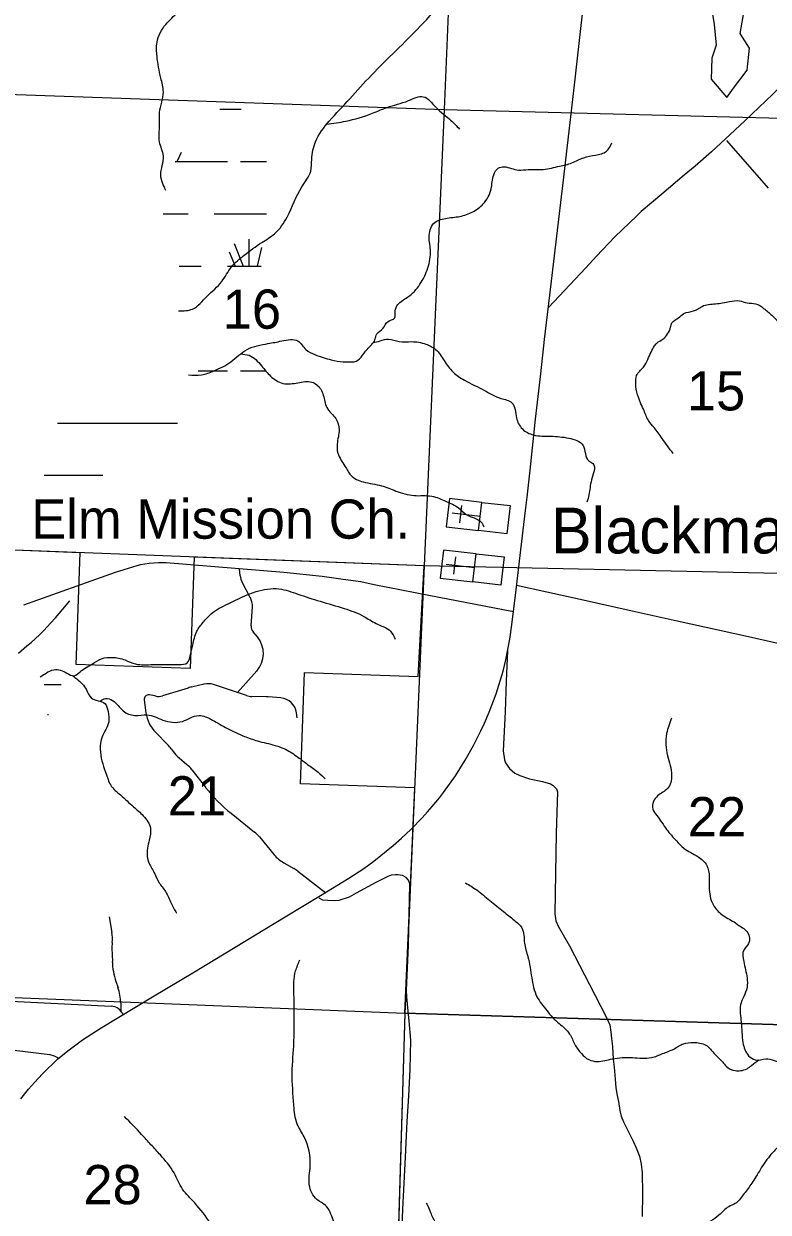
# Model space of a CAD drawing. Extents: x 1219626 to 1426462, y 456797 to 752399.
# Drawn here: x 1292936 to 1301474, y 699350 to 712988 of the extents above; entities that cross this region are included whole.
import ezdxf

# ---------------------------------------------------------------- set-up
doc = ezdxf.new("R2010")
doc.units = 0
for name, color, linetype in [('Communities and Subdivisions Names without Post Office', 7, 'Continuous'), ('Culture', 7, 'Continuous'), ('Culture Text', 7, 'Continuous'), ('Lakes and Ponds', 7, 'Continuous'), ('Local Roads Improved', 7, 'Continuous'), ('Local Roads Paved', 7, 'Continuous'), ('Local Roads Unimproved', 7, 'Continuous'), ('Masks', 7, 'Continuous'), ('Narrow River Creek and Branch and Slough', 7, 'Continuous'), ('Section Lines', 7, 'Continuous'), ('Section Numbers', 7, 'Continuous'), ('State Forest', 7, 'Continuous'), ('State Routes Highway Center Lines', 7, 'Continuous'), ('Swamps', 7, 'Continuous'), ('Uninventoried Roads and Features', 7, 'Continuous')]:
    doc.layers.add(name, color=color, linetype=linetype)

msp = doc.modelspace()

# ---------------------------------------------------------------- linework, layer by layer
at = {"layer": 'Culture'}
for p, q in [((1297818, 707539), (1297781, 707216)), ((1298190, 707496), (1297818, 707539)), ((1297937, 707261), (1297960, 707460)), ((1298153, 707173), (1298190, 707496)), ((1298172, 707335), (1297849, 707372)), ((1297781, 707216), (1298153, 707173)), ((1297750, 706949), (1297713, 706626)), ((1298123, 706906), (1297750, 706949)), ((1297869, 706671), (1297892, 706870)), ((1298085, 706583), (1298123, 706906)), ((1298104, 706745), (1297781, 706782)), ((1297713, 706626), (1298085, 706583))]:
    msp.add_line(p, q, dxfattribs=at)
for points in [[(1298153, 707173), (1298190, 707496), (1298513, 707459), (1298476, 707136)], [(1298085, 706583), (1298123, 706906), (1298445, 706869), (1298408, 706546)]]:
    msp.add_lwpolyline(points, close=True, dxfattribs=at)
at = {"layer": 'Lakes and Ponds'}
msp.add_lwpolyline([(1300814, 713238), (1300853, 712979), (1300878, 712741), (1300828, 712592), (1300819, 712352), (1300998, 712143), (1301076, 712250), (1301232, 712455), (1301261, 712706), (1301154, 712876), (1301203, 713159)], dxfattribs=at)
at = {"layer": 'Local Roads Improved'}
msp.add_line((1300995, 711649), (1301474, 711100), dxfattribs=at)
for points in [[(1292877, 705767), (1292972, 705848), (1293020, 705889), (1293066, 705930), (1293119, 705981), (1293165, 706027), (1293243, 706109), (1293300, 706172), (1293382, 706269), (1293463, 706367)], [(1298485, 705795), (1298468, 705445), (1298456, 705092), (1298436, 704643), (1298448, 704541), (1298460, 704507), (1298508, 704441), (1298569, 704390), (1298627, 704362), (1298736, 704322), (1298886, 704293), (1298977, 704265), (1299008, 704247), (1299046, 704210), (1299056, 704174), (1299041, 703699), (1299025, 702773), (1299037, 702693), (1299067, 702631), (1299194, 702406), (1299424, 701965), (1299620, 701586), (1299656, 701502), (1299669, 701417), (1299676, 701344), (1299689, 701253), (1299695, 701107), (1299706, 701015), (1299718, 700876), (1299727, 700777), (1299742, 700689), (1299756, 700621), (1299773, 700519), (1299788, 700454), (1299814, 700388), (1299927, 700167), (1299960, 700089), (1299999, 699992), (1300018, 699903), (1300027, 699804), (1300033, 699566), (1300029, 699301)], [(1293336, 701117), (1293287, 701142), (1293237, 701158), (1293168, 701164), (1292575, 701238)]]:
    msp.add_lwpolyline(points, dxfattribs=at)
at = {"layer": 'Local Roads Paved'}
for points in [[(1302335, 713019), (1302188, 712866), (1302101, 712776), (1302016, 712686), (1301853, 712511), (1301659, 712308), (1301526, 712179), (1301208, 711873), (1301038, 711716), (1300825, 711520), (1300637, 711353), (1300512, 711252), (1300256, 711033), (1300017, 710833), (1299967, 710782), (1299716, 710541), (1299505, 710319), (1299382, 710188), (1298953, 709731)], [(1298552, 706241), (1297582, 706427), (1296954, 706550), (1296801, 706583), (1296598, 706612), (1296358, 706647), (1295920, 706692), (1294570, 706801), (1294481, 706802), (1294373, 706796), (1294275, 706778), (1294231, 706766), (1293985, 706690), (1292931, 706318)], [(1298589, 706547), (1299282, 706394), (1299947, 706243), (1300430, 706135), (1301247, 705955), (1302023, 705780)]]:
    msp.add_lwpolyline(points, dxfattribs=at)
at = {"layer": 'Local Roads Unimproved'}
msp.add_lwpolyline([(1297268, 698965), (1297284, 699384), (1297313, 699983), (1297332, 700390), (1297351, 700687), (1297368, 700989), (1297375, 701323), (1297358, 701547), (1297340, 701696), (1297331, 701823), (1297327, 701900), (1297348, 702409), (1297365, 703118), (1297347, 703162), (1297321, 703190), (1297278, 703213), (1297227, 703221), (1297201, 703223), (1297149, 703218), (1297113, 703202), (1296975, 703132), (1296748, 703010), (1296668, 702967), (1296550, 702926), (1296501, 702925), (1296425, 702929), (1296367, 702932), (1296323, 702953)], dxfattribs=at)
at = {"layer": 'Masks'}
msp.add_lwpolyline([(1297381, 703328), (1297308, 701628), (1297148, 696415), (1297098, 695539)], dxfattribs=at)
at = {"layer": 'Narrow River Creek and Branch and Slough'}
for points in [[(1294566, 711075), (1294508, 711251), (1294537, 711471), (1294493, 711632), (1294493, 711822), (1294493, 711969), (1294537, 712204), (1294508, 712365), (1294464, 712614), (1294464, 712775), (1294566, 712981), (1294698, 713127), (1294786, 713244), (1294903, 713274), (1295064, 713347), (1295225, 713582), (1295255, 713714), (1295372, 713801), (1295533, 713919), (1295592, 714036), (1295665, 714183), (1295738, 714373), (1295826, 714505), (1295782, 714593), (1295650, 714710), (1295562, 714798), (1295518, 714945), (1295460, 715091), (1295416, 715238), (1295372, 715385), (1295313, 715517), (1295211, 715736), (1295152, 715868), (1295138, 715956), (1295079, 716103), (1295050, 716162)], [(1294712, 709692), (1294870, 709714), (1295038, 709860), (1295206, 710029), (1295318, 710197), (1295464, 710332), (1295666, 710478), (1295812, 710579), (1295958, 710770), (1296126, 711118), (1296227, 711297), (1296238, 711432), (1296283, 711634), (1296440, 711870), (1296676, 712128), (1296923, 712398), (1297203, 712678), (1297484, 712959), (1297787, 713273), (1298045, 713565), (1298101, 713722), (1298191, 713857), (1298382, 713981), (1298483, 714093), (1298483, 714250), (1298438, 714396), (1298382, 714508), (1298359, 714621), (1298359, 714699)], [(1296411, 711836), (1296631, 711870), (1296934, 711960), (1297102, 712027), (1297349, 712106), (1297518, 712151), (1297664, 712027), (1297832, 711881), (1297933, 711780)], [(1294825, 708959), (1294974, 708959), (1295116, 709004), (1295311, 709108), (1295401, 709183), (1295498, 709251), (1295737, 709318), (1295894, 709348), (1296081, 709348), (1296171, 709251), (1296276, 709191), (1296463, 709131), (1296598, 709108), (1296672, 709108), (1296725, 709108), (1296874, 709251), (1296964, 709363), (1296987, 709430), (1297054, 709490), (1297114, 709572), (1297189, 709610), (1297196, 709692), (1297226, 709767), (1297338, 709849), (1297480, 709999), (1297570, 710186), (1297600, 710388), (1297585, 710538), (1297637, 710695), (1297772, 710755), (1297937, 710777), (1298086, 710830), (1298206, 710920), (1298296, 711092), (1298326, 711256), (1298378, 711331), (1298445, 711346), (1298610, 711309), (1298722, 711316), (1298894, 711316), (1299081, 711354), (1299223, 711391), (1299358, 711451), (1299493, 711481), (1299620, 711526), (1299680, 711623)], [(1300384, 708058), (1300257, 708229), (1300165, 708356), (1300101, 708434), (1300043, 708565), (1300004, 708648), (1299989, 708692), (1299975, 708731), (1299955, 708858), (1299965, 708951), (1300043, 709048), (1300092, 709136), (1300131, 709219), (1300170, 709292), (1300199, 709326), (1300262, 709365), (1300321, 709428), (1300355, 709506), (1300370, 709555), (1300447, 709614), (1300506, 709662), (1300618, 709692), (1300662, 709711), (1300716, 709745), (1300871, 709775), (1301032, 709799), (1301144, 709809), (1301232, 709784), (1301330, 709775), (1301422, 709721), (1301515, 709643), (1301593, 709570), (1301734, 709511), (1301866, 709482), (1301944, 709463), (1302046, 709448), (1302192, 709438), (1302295, 709414), (1302494, 709341), (1302587, 709306), (1302714, 709277), (1302850, 709277), (1302938, 709282), (1303050, 709272), (1303123, 709233), (1303182, 709228), (1303274, 709180), (1303362, 709146), (1303430, 709126), (1303542, 709082), (1303635, 709053), (1303727, 709014), (1303810, 708975), (1303869, 708941), (1303927, 708902), (1303986, 708838), (1304034, 708785), (1304068, 708760), (1304112, 708741), (1304166, 708741), (1304220, 708746), (1304327, 708731), (1304415, 708707), (1304537, 708673), (1304595, 708658), (1304678, 708668), (1304771, 708682), (1304854, 708702), (1304927, 708712), (1305010, 708746), (1305068, 708746), (1305141, 708716), (1305195, 708692), (1305253, 708634), (1305317, 708560), (1305341, 708507), (1305331, 708409), (1305312, 708331), (1305336, 708243), (1305360, 708156), (1305385, 708102), (1305438, 708019), (1305477, 707907), (1305512, 707844), (1305536, 707731), (1305541, 707653), (1305550, 707605), (1305575, 707556), (1305614, 707517), (1305677, 707463), (1305755, 707424)], [(1296939, 709328), (1297024, 709348), (1297121, 709370), (1297241, 709340), (1297383, 709340), (1297548, 709311), (1297660, 709251), (1297757, 709123), (1297862, 708989), (1297989, 708899), (1298221, 708779), (1298408, 708689), (1298535, 708637), (1298572, 708562), (1298587, 708465), (1298655, 708338), (1298782, 708270), (1298984, 708255), (1299186, 708233), (1299350, 708150), (1299418, 707971), (1299463, 707941), (1299448, 707754), (1299418, 707582), (1299395, 707499)], [(1295421, 709199), (1295520, 709183), (1295662, 709064), (1295767, 708944), (1295909, 708861), (1296081, 708869), (1296238, 708876), (1296343, 708794), (1296388, 708652), (1296411, 708584), (1296515, 708457), (1296553, 708330), (1296530, 708165), (1296538, 708061), (1296620, 707911), (1296687, 707806), (1296829, 707731), (1297039, 707686), (1297203, 707626), (1297413, 707574), (1297615, 707567), (1297779, 707507), (1297922, 707432), (1298011, 707357), (1298183, 707267), (1298213, 707215)], [(1293125, 705492), (1293192, 705537), (1293282, 705575), (1293431, 705537), (1293514, 705507), (1293581, 705552), (1293723, 705642), (1293828, 705702), (1293948, 705717), (1294097, 705687), (1294217, 705642), (1294419, 705635), (1294613, 705635), (1294711, 705635), (1294815, 705657), (1294845, 705732), (1294875, 705859), (1294920, 706016), (1294995, 706121), (1295085, 706218), (1295279, 706331), (1295601, 706473), (1295863, 706503), (1296080, 706443), (1296334, 706361), (1296611, 706278), (1296835, 706188), (1296977, 706106), (1297142, 706016), (1297194, 705927)], [(1293497, 705505), (1293544, 705470), (1293656, 705343), (1293708, 705253), (1293865, 705186), (1293903, 705096), (1293910, 704976), (1293835, 704804), (1293813, 704662), (1293873, 704400), (1293903, 704317), (1293933, 704250), (1294045, 704138), (1294194, 704003), (1294307, 703898), (1294389, 703756), (1294374, 703621), (1294352, 703434), (1294374, 703352), (1294434, 703240), (1294486, 703135), (1294561, 703030), (1294628, 702895), (1294658, 702835), (1294688, 702783)], [(1293811, 705216), (1293873, 705245), (1293955, 705223), (1294075, 705103), (1294209, 705051), (1294352, 705058), (1294531, 704998), (1294755, 704983), (1294942, 705051), (1295100, 704998), (1295272, 704901), (1295466, 704811), (1295616, 704759), (1295818, 704707), (1295937, 704662), (1296080, 704572), (1296192, 704489), (1296311, 704400), (1296394, 704325)], [(1300366, 705021), (1300309, 704842), (1300319, 704589), (1300366, 704363), (1300319, 704212), (1300206, 704128), (1300159, 704062), (1300150, 703977), (1300197, 703902), (1300309, 703742), (1300422, 703610), (1300507, 703526), (1300667, 703432), (1300770, 703328), (1300798, 703055), (1300855, 702858), (1300958, 702754), (1301099, 702670), (1301137, 702642), (1301240, 702557), (1301250, 702435), (1301193, 702359), (1301193, 702228), (1301231, 702040), (1301231, 701927), (1301156, 701729), (1301165, 701532), (1301184, 701297), (1301250, 701146), (1301325, 701099), (1301447, 701109), (1301635, 701061), (1301832, 701052), (1301973, 701099), (1302114, 701184), (1302302, 701193), (1302509, 701080), (1302669, 700911), (1302763, 700742), (1302913, 700516), (1303045, 700413), (1303205, 700300), (1303468, 700112), (1303656, 700017), (1303741, 699923), (1303853, 699839), (1303985, 699764), (1304239, 699735), (1304521, 699745), (1304793, 699858), (1304972, 699905), (1305188, 699914), (1305357, 699876), (1305564, 699858), (1305762, 699923), (1305950, 700036), (1306269, 700065), (1306542, 700055), (1306655, 700017), (1306711, 700017), (1306852, 699980), (1307031, 699905), (1307525, 699570), (1307817, 699344), (1308249, 699118), (1308465, 699024), (1308813, 698864), (1308992, 698780), (1309104, 698648), (1309245, 698451), (1309402, 698201), (1309449, 698023), (1309525, 697769), (1309656, 697430), (1309891, 697091), (1310051, 696838), (1310173, 696649), (1310267, 696471), (1310333, 696311), (1310408, 696170), (1310493, 696019)], [(1298003, 703130), (1298131, 703048), (1298281, 702928), (1298439, 702800), (1298559, 702702), (1298649, 702612), (1298679, 702439), (1298717, 702282), (1298762, 702041), (1298822, 701823), (1298934, 701666), (1299002, 701583), (1299077, 701516), (1299197, 701395), (1299257, 701275), (1299332, 701170), (1299415, 701102), (1299512, 701080), (1299685, 701110), (1299918, 701125), (1300135, 701125), (1300263, 701170), (1300391, 701223), (1300503, 701283), (1300616, 701298), (1300758, 701268), (1300863, 701163), (1300954, 701072), (1300991, 701027), (1301096, 700975), (1301156, 700975), (1301231, 700997), (1301284, 701035), (1301367, 701100)], [(1296370, 698110), (1296368, 698210), (1296417, 698367), (1296495, 698573), (1296574, 698760), (1296574, 699035), (1296486, 699261), (1296397, 699428), (1296299, 699497), (1296211, 699664), (1296221, 699880), (1296152, 700214), (1296073, 700361), (1296034, 700577), (1296015, 700950), (1296034, 701304), (1296034, 701864), (1296054, 702119), (1296103, 702247)], [(1301994, 701109), (1301974, 701027), (1301967, 700870), (1301982, 700749), (1301974, 700592), (1301929, 700442), (1301869, 700351), (1301749, 700209), (1301689, 700179), (1301592, 700104), (1301494, 699998), (1301426, 699908), (1301321, 699736), (1301276, 699668), (1301186, 699548), (1301096, 699450), (1301021, 699413), (1300909, 699315), (1300811, 699247), (1300728, 699202), (1300653, 699112), (1300563, 699029)], [(1295995, 697862), (1295936, 697955), (1295848, 698220), (1295749, 698485), (1295602, 698701), (1295386, 698878), (1295082, 699222), (1294896, 699457), (1294758, 699614), (1294660, 699801), (1294503, 700007), (1294395, 700125), (1294287, 700243), (1294091, 700449)], [(1297769, 694352), (1297713, 694463), (1297634, 694562), (1297595, 694699), (1297693, 695004), (1297889, 695269), (1297997, 695495), (1298174, 695593), (1298361, 695642), (1298439, 695927), (1298527, 696172), (1298626, 696329), (1298626, 696516), (1298753, 696703), (1298665, 697046), (1298537, 697429), (1298488, 697577), (1298459, 697803), (1298410, 698009), (1298302, 698245), (1298213, 698392), (1298046, 698539), (1297929, 698628), (1297880, 698745), (1297889, 698834), (1297938, 698922), (1297899, 699070), (1297811, 699119), (1297664, 699227), (1297605, 699345), (1297556, 699453)]]:
    msp.add_spline(points, degree=3, dxfattribs=at)
at = {"layer": 'Section Lines'}
for p, q in [((1297970, 717268), (1297759, 712003)), ((1292542, 712185), (1297759, 712003)), ((1297759, 712003), (1297529, 706768)), ((1297759, 712003), (1303016, 711869)), ((1297529, 706768), (1292273, 706967)), ((1297529, 706768), (1297308, 701633)), ((1302804, 706655), (1297529, 706768)), ((1292093, 701845), (1297308, 701633)), ((1297308, 701633), (1297148, 696418)), ((1297308, 701633), (1302626, 701469))]:
    msp.add_line(p, q, dxfattribs=at)
at = {"layer": 'State Forest'}
for p, q in [((1293582, 706917), (1292273, 706967)), ((1293537, 705637), (1293582, 706917)), ((1294892, 706868), (1294846, 705591)), ((1297529, 706768), (1294892, 706868)), ((1297461, 705498), (1297529, 706768)), ((1294846, 705591), (1293537, 705637)), ((1296109, 704267), (1296154, 705545)), ((1296154, 705545), (1297461, 705498)), ((1297420, 704221), (1296109, 704267)), ((1297308, 701633), (1297420, 704221)), ((1302626, 701469), (1297308, 701633))]:
    msp.add_line(p, q, dxfattribs=at)
at = {"layer": 'State Routes Highway Center Lines'}
msp.add_lwpolyline([(1292902, 700653), (1292989, 700761), (1293057, 700839), (1293150, 700939), (1293322, 701105), (1293442, 701204), (1293608, 701329), (1293825, 701466), (1294412, 701822), (1294893, 702110), (1295933, 702740), (1296338, 702983), (1296663, 703184), (1296835, 703295), (1296951, 703380), (1297174, 703559), (1297268, 703641), (1297374, 703742), (1297504, 703876), (1297566, 703945), (1297621, 704006), (1297703, 704105), (1297750, 704166), (1297887, 704358), (1297938, 704437), (1297999, 704538), (1298093, 704706), (1298180, 704873), (1298222, 704962), (1298273, 705088), (1298354, 705297), (1298433, 705560), (1298465, 705688), (1298510, 705927), (1298534, 706090), (1298582, 706493), (1298629, 706887), (1298689, 707401), (1298708, 707557), (1298743, 707864), (1298807, 708451), (1298868, 708969), (1298910, 709364), (1298970, 709872), (1299051, 710550), (1299121, 711161), (1299190, 711756), (1299259, 712351), (1299330, 712967), (1299399, 713561)], dxfattribs=at)
at = {"layer": 'Swamps'}
for p, q in [((1295421, 711406), (1295721, 711406)), ((1295121, 710806), (1295721, 710806)), ((1295519, 710517), (1295519, 710206)), ((1295350, 710468), (1295453, 710206)), ((1295290, 710372), (1295361, 710206)), ((1294936, 709006), (1295271, 709006))]:
    msp.add_line(p, q, dxfattribs=at)
for points in [[(1295186, 712006), (1295431, 712006)], [(1294696, 711406), (1294744, 711514)], [(1294674, 711406), (1295271, 711406)], [(1294533, 710806), (1294821, 710806)], [(1295664, 710420), (1295611, 710206)], [(1294719, 710206), (1294971, 710206)], [(1295271, 710206), (1295658, 710206)], [(1295421, 709006), (1295717, 709006)], [(1293321, 708406), (1294698, 708406)], [(1293171, 707806), (1293844, 707806)], [(1293171, 705406), (1293364, 705406)], [(1293212, 705064), (1293212, 705053)]]:
    msp.add_lwpolyline(points, dxfattribs=at)
at = {"layer": 'Uninventoried Roads and Features'}
for p, q in [((1295418, 706651), (1295409, 706733)), ((1295534, 706404), (1295441, 706580)), ((1295544, 706079), (1295558, 706298)), ((1295615, 705952), (1295567, 706009)), ((1295388, 705313), (1295609, 705561)), ((1294820, 705365), (1294527, 705274)), ((1295003, 705410), (1294875, 705380)), ((1295491, 705279), (1295111, 705405)), ((1294317, 705230), (1294337, 705082)), ((1294453, 705271), (1294376, 705286)), ((1295715, 705265), (1295550, 705269)), ((1295883, 705253), (1295739, 705264)), ((1296073, 705025), (1296065, 705081)), ((1294449, 704854), (1294586, 704716)), ((1294628, 704667), (1294649, 704637)), ((1294718, 704563), (1294806, 704489)), ((1294865, 704428), (1295022, 704226)), ((1295314, 703928), (1295582, 703712)), ((1295639, 703656), (1295808, 703452)), ((1295917, 703360), (1296034, 703294)), ((1296078, 703264), (1296399, 703017)), ((1293914, 702739), (1293946, 702561)), ((1293947, 702379), (1293952, 702229)), ((1293951, 702446), (1293949, 702434)), ((1288359, 701992), (1293939, 701715)), ((1293993, 701998), (1294017, 701929)), ((1294048, 701752), (1294050, 701657)), ((1294060, 701643), (1294077, 701615))]:
    msp.add_line(p, q, dxfattribs=at)
for centre, radius, start, end in [((1295617, 706674), 200, 186.5886, 208.0937), ((1295358, 706310), 200, 356.5486, 28.0937), ((1295644, 706073), 100, 176.5486, 219.7345), ((1295384, 705760), 300, 318.3239, 39.7345), ((1295056, 704601), 800, 103.0443, 107.1683), ((1295048, 705215), 200, 71.6617, 103.0443), ((1294366, 705237), 50, 78.588, 187.6784), ((1294482, 705418), 150, 258.588, 287.1683), ((1295554, 705469), 200, 251.6617, 268.9169), ((1295707, 704866), 400, 85.4783, 88.9169), ((1295867, 705053), 200, 7.769, 85.4783), ((1294733, 705136), 400, 187.6784, 224.7847), ((1294302, 704434), 400, 35.5438, 44.7847), ((1294975, 704869), 400, 215.5438, 230.0181), ((1294549, 704182), 400, 37.851, 50.0181), ((1296443, 705330), 1800, 217.851, 231.1391), ((1295331, 703401), 400, 39.6874, 51.1391), ((1296116, 703708), 400, 219.6874, 240.2526), ((1295835, 702947), 400, 52.5828, 60.2526), ((1293553, 702489), 400, 353.789, 10.396), ((1294347, 702391), 400, 173.789, 181.7396), ((1294751, 702253), 800, 181.7395, 198.647), ((1293448, 701737), 600, 1.3929, 18.647), ((1293932, 701565), 150, 31.1231, 87.1636)]:
    msp.add_arc(centre, radius, start, end, dxfattribs=at)

# ---------------------------------------------------------------- texts
at = {"layer": 'Communities and Subdivisions Names without Post Office'}
msp.add_text('Blackman', height=525, rotation=359.9998, dxfattribs=at).set_placement((1298981, 706910))
at = {"layer": 'Culture Text'}
msp.add_text('Elm Mission Ch.', height=450, rotation=359.9998, dxfattribs=at).set_placement((1293022, 707079))
at = {"layer": 'Section Numbers'}
for s, p in [('16', (1295218, 709488)), ('15', (1300541, 708551)), ('21', (1294587, 703903)), ('22', (1300552, 703664)), ('28', (1293620, 699442))]:
    msp.add_text(s, height=450, rotation=359.9998, dxfattribs=at).set_placement(p)

doc.saveas('drawing.dxf')
